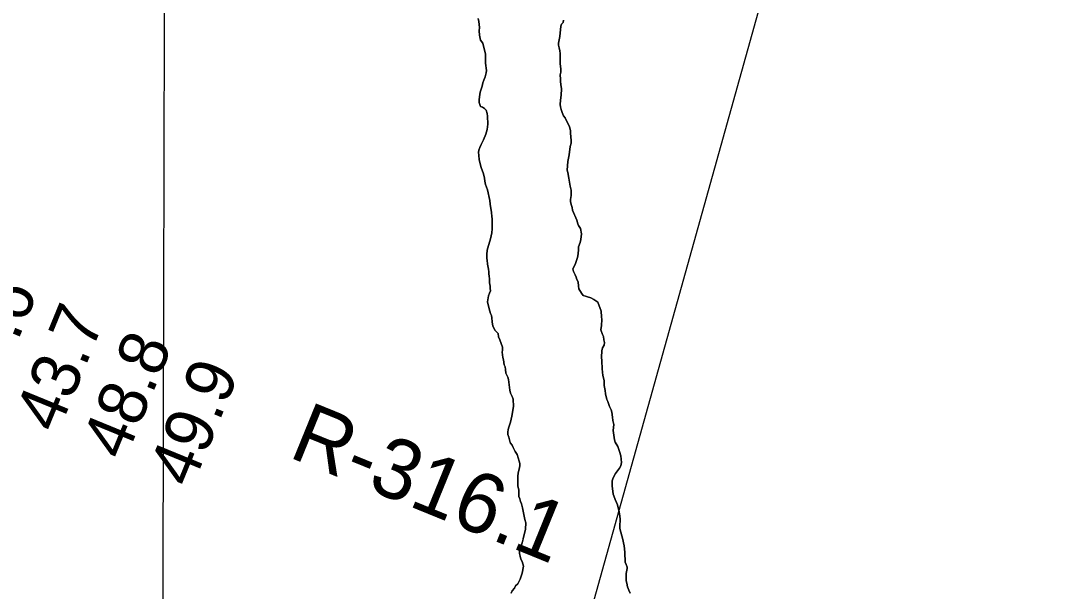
# Model space of a CAD drawing. Extents: x 3172231 to 3210228, y 940198 to 965780.
# Drawn here: x 3191967 to 3193394, y 955772 to 956562 of the extents above; entities that cross this region are included whole.
import ezdxf

# ---------------------------------------------------------------- set-up
doc = ezdxf.new("R2010")
doc.units = 0
for name, color, linetype in [('V-GRID-MAJR', 7, 'Continuous'), ('V-RIVR-RANG', 7, 'Continuous'), ('V-RIVR-RANG-IDEN', 7, 'Continuous'), ('V-SITE-VEGE', 7, 'Continuous'), ('V-TOPO-BNDY', 7, 'Continuous'), ('V-TOPO-SHOR', 7, 'Continuous')]:
    doc.layers.add(name, color=color, linetype=linetype)

msp = doc.modelspace()

# ---------------------------------------------------------------- linework, layer by layer
at = {"layer": 'V-GRID-MAJR'}
msp.add_spline([(3192138.65, 945691.144), (3192153.634, 951750.897), (3192168.626, 957814.116), (3192183.618, 963877.385), (3192183.626, 963880.798)], degree=3, dxfattribs=at)
at = {"layer": 'V-SITE-VEGE'}
for points in [[(3192598.992, 956564.569), (3192599.834, 956560.619), (3192600.729, 956552.308), (3192600.393, 956547.549), (3192600.862, 956541.609), (3192602.535, 956534.501), (3192605.357, 956530.571), (3192609.117, 956515.164), (3192609.267, 956502.882), (3192610.584, 956492.595), (3192610.225, 956489.42), (3192608.71, 956483.854), (3192606.789, 956479.076), (3192605.644, 956475.496), (3192604.509, 956471.121), (3192601.839, 956462.767), (3192600.735, 956456.017), (3192600.387, 956452.05), (3192600.432, 956448.485), (3192602.482, 956442.961), (3192605.271, 956441.808), (3192608.062, 956440.258), (3192610.072, 956437.905)], [(3192712.316, 956508.456), (3192712.664, 956512.423), (3192712.619, 956515.989), (3192712.175, 956519.948), (3192710.936, 956523.892), (3192710.1, 956527.449), (3192710.061, 956530.62), (3192711.929, 956539.756), (3192713.336, 956554.039), (3192714.491, 956556.826), (3192716.443, 956559.228), (3192717.194, 956562.409)], [(3192796.556, 955946.022), (3192797.291, 955950.788), (3192796.384, 955959.889), (3192794.727, 955965.812), (3192792.266, 955972.519), (3192788.622, 955978.815), (3192787.791, 955981.975), (3192785.647, 955995.025), (3192786.392, 955998.996), (3192786.738, 956002.963), (3192785.481, 956008.492), (3192784.629, 956013.24), (3192783.748, 956020.361), (3192782.917, 956023.521), (3192780.877, 956028.249), (3192778.415, 956034.957), (3192777.192, 956037.715), (3192775.114, 956045.614), (3192774.663, 956049.966), (3192773.387, 956057.083), (3192773.297, 956064.216), (3192771.63, 956070.932), (3192770.328, 956080.029), (3192770.19, 956091.123), (3192769.732, 956096.268), (3192770.018, 956104.988), (3192771.155, 956109.363), (3192773.09, 956112.953), (3192773.84, 956116.529), (3192773.002, 956120.084), (3192772.548, 956124.833), (3192770.928, 956127.588), (3192768.867, 956133.902), (3192769.586, 956139.855), (3192769.877, 956148.18), (3192769.832, 956152.141), (3192768.941, 956160.057), (3192764.429, 956172.283), (3192761.632, 956174.231), (3192759.229, 956176.183), (3192754.847, 956178.11), (3192750.47, 956179.64), (3192747.29, 956180.393), (3192744.5, 956181.546), (3192742.088, 956184.688), (3192738.446, 956190.586), (3192737.605, 956194.539), (3192737.138, 956200.476), (3192735.512, 956203.626), (3192734.68, 956206.786), (3192733.056, 956209.936), (3192731.014, 956214.665), (3192730.174, 956218.617), (3192733.275, 956224.204), (3192736.32, 956234.147), (3192737.451, 956238.919), (3192737.768, 956245.262), (3192737.723, 956248.827), (3192740.029, 956254.799), (3192741.166, 956258.776), (3192741.862, 956266.708), (3192740.58, 956274.222), (3192737.752, 956278.546), (3192736.935, 956280.516), (3192735.684, 956285.652), (3192729.568, 956299.446), (3192729.128, 956303.007), (3192728.296, 956306.167), (3192726.652, 956310.902), (3192726.611, 956314.468), (3192727.727, 956320.028), (3192727.639, 956327.161), (3192726.382, 956332.693), (3192724.264, 956343.76), (3192722.978, 956351.672), (3192722.144, 956354.832), (3192723.187, 956366.731), (3192725.054, 956375.869), (3192726.101, 956387.372), (3192727.627, 956392.146), (3192727.582, 956395.712), (3192726.662, 956406.001), (3192726.617, 956409.569), (3192725.366, 956414.705), (3192719.267, 956427.31), (3192717.249, 956430.059), (3192715.21, 956434.788), (3192713.973, 956438.736), (3192713.135, 956442.292), (3192712.701, 956445.456), (3192713.018, 956451.8), (3192713.725, 956458.545), (3192714.411, 956467.271), (3192713.545, 956473.204), (3192713.094, 956477.558), (3192713.055, 956480.726), (3192712.586, 956486.666), (3192713.334, 956490.241), (3192713.28, 956494.597), (3192712.396, 956502.118), (3192712.316, 956508.456)], [(3192610.072, 956437.905), (3192611.716, 956433.17), (3192612.156, 956429.61), (3192612.294, 956418.516), (3192611.595, 956410.98), (3192609.693, 956404.615), (3192606.621, 956396.652), (3192603.135, 956390.268), (3192601.202, 956386.283), (3192600.063, 956382.306), (3192599.705, 956379.131), (3192600.147, 956375.57), (3192600.62, 956369.235), (3192603.131, 956358.567), (3192606.408, 956349.892), (3192607.675, 956343.566), (3192608.12, 956339.609), (3192609.367, 956334.87), (3192612.23, 956327.774), (3192615.189, 956312.751), (3192615.65, 956307.607), (3192617.375, 956296.136), (3192617.838, 956290.989), (3192618.673, 956287.434), (3192618.345, 956281.884), (3192618.448, 956273.563), (3192618.12, 956268.011), (3192616.244, 956259.665), (3192612.435, 956247.334), (3192611.679, 956244.156), (3192610.962, 956238.2), (3192611.032, 956232.656), (3192611.458, 956230.285), (3192611.923, 956224.743), (3192613.588, 956218.025), (3192613.633, 956214.46), (3192614.069, 956211.296), (3192614.108, 956208.125), (3192614.548, 956204.566), (3192614.618, 956199.02), (3192615.466, 956194.275), (3192615.509, 956191.104), (3192615.943, 956187.94), (3192614.794, 956184.756), (3192613.254, 956181.17), (3192612.169, 956172.836), (3192614.276, 956162.955), (3192616.334, 956156.641), (3192617.557, 956153.882), (3192617.991, 956150.718), (3192618.456, 956145.176), (3192619.322, 956139.243), (3192622.566, 956133.338), (3192626.58, 956129.027), (3192627.432, 956124.284), (3192629.065, 956120.344), (3192630.715, 956115.212), (3192632.759, 956110.085), (3192632.808, 956106.125), (3192632.452, 956102.948), (3192633.333, 956095.827), (3192634.164, 956092.667), (3192635.045, 956085.546), (3192636.267, 956082.788), (3192637.103, 956079.232), (3192637.566, 956074.086), (3192640.011, 956068.568), (3192641.238, 956065.415), (3192643.005, 956050.773), (3192643.851, 956046.428), (3192646.286, 956041.701), (3192647.519, 956038.149), (3192648.043, 956027.854), (3192645.83, 956014.749), (3192643.952, 956006.408), (3192641.662, 955999.244), (3192640.509, 955996.456), (3192640.161, 955992.489), (3192640.2, 955989.321), (3192641.433, 955985.772), (3192643.507, 955978.266), (3192643.913, 955977.477), (3192646.325, 955974.733), (3192647.558, 955971.184), (3192650.401, 955965.673), (3192652.826, 955961.739), (3192655.711, 955952.66), (3192656.549, 955949.105), (3192656.588, 955945.934), (3192655.85, 955941.568), (3192654.329, 955936.397), (3192653.997, 955931.242), (3192654.159, 955918.165), (3192655.42, 955912.238), (3192655.529, 955903.522), (3192656.758, 955900.366), (3192657.593, 955896.811), (3192658.82, 955893.657), (3192660.475, 955888.129), (3192663.846, 955871.924), (3192665.093, 955867.185)], [(3192809.44, 955769.849), (3192807.404, 955774.183), (3192805.762, 955778.918), (3192804.515, 955783.657), (3192803.677, 955787.212), (3192803.638, 955790.382), (3192803.95, 955797.122), (3192805.051, 955804.27), (3192805.031, 955805.853), (3192803.798, 955809.404), (3192802.17, 955812.949), (3192802.11, 955817.705), (3192801.674, 955820.869), (3192801.998, 955826.816), (3192801.097, 955835.524), (3192800.255, 955839.475), (3192799.008, 955844.216), (3192794.858, 955859.222), (3192794.82, 955862.39), (3192795.493, 955871.909), (3192795.039, 955876.659), (3192794.172, 955882.594), (3192791.676, 955892.072), (3192790.451, 955895.228), (3192788.415, 955899.561), (3192786.773, 955904.294), (3192785.548, 955907.055), (3192784.221, 955918.133), (3192784.53, 955925.27), (3192785.669, 955929.245), (3192789.163, 955935.233), (3192794.617, 955942.827), (3192796.556, 955946.022)], [(3192665.093, 955867.185), (3192664.409, 955858.46), (3192663.67, 955854.092), (3192661.396, 955845.742), (3192661.407, 955844.949), (3192659.508, 955838.187), (3192657.591, 955833.014), (3192656.457, 955828.641), (3192656.111, 955824.674), (3192656.946, 955821.119), (3192658.183, 955817.17), (3192659.813, 955813.625), (3192660.645, 955810.465), (3192661.874, 955807.309), (3192660.01, 955797.778), (3192658.478, 955793.399), (3192657.339, 955789.422), (3192653.852, 955783.038), (3192650.714, 955780.226), (3192649.176, 955776.64), (3192646.051, 955773.036), (3192644.505, 955769.847)]]:
    msp.add_lwpolyline(points, dxfattribs=at)
at = {"layer": 'V-TOPO-BNDY'}
msp.add_line((3193394.322, 958036.488), (3192713.053, 955595.491), dxfattribs=at)
at = {"layer": 'V-TOPO-SHOR'}
for points in [[(3192610.072, 956437.905), (3192608.062, 956440.258), (3192605.269, 956441.808), (3192602.482, 956442.961), (3192600.432, 956448.485), (3192600.387, 956452.05), (3192600.735, 956456.017), (3192601.839, 956462.767), (3192604.509, 956471.121), (3192605.644, 956475.496), (3192606.789, 956479.076), (3192608.71, 956483.854), (3192610.225, 956489.42), (3192610.584, 956492.595), (3192609.267, 956502.882), (3192609.115, 956515.164), (3192605.357, 956530.571), (3192602.535, 956534.499), (3192600.862, 956541.609), (3192600.393, 956547.549), (3192600.729, 956552.308), (3192599.834, 956560.619), (3192598.992, 956564.569)], [(3192717.194, 956562.409), (3192716.443, 956559.228), (3192714.491, 956556.826), (3192713.336, 956554.039), (3192711.929, 956539.756), (3192710.061, 956530.62), (3192710.1, 956527.449), (3192710.936, 956523.892), (3192712.175, 956519.946), (3192712.619, 956515.989), (3192712.664, 956512.423), (3192712.316, 956508.456), (3192712.396, 956502.118), (3192713.28, 956494.6), (3192713.334, 956490.241), (3192712.586, 956486.666), (3192713.055, 956480.726), (3192713.094, 956477.558), (3192713.545, 956473.204), (3192714.413, 956467.271), (3192713.727, 956458.545), (3192713.018, 956451.8), (3192712.701, 956445.456), (3192713.135, 956442.292), (3192713.973, 956438.736), (3192715.21, 956434.788), (3192717.249, 956430.059), (3192719.267, 956427.31), (3192725.366, 956414.705), (3192726.617, 956409.569), (3192726.662, 956406.003), (3192727.582, 956395.712), (3192727.627, 956392.146), (3192726.101, 956387.372), (3192725.054, 956375.869), (3192723.187, 956366.731), (3192722.144, 956354.83), (3192722.978, 956351.672), (3192724.264, 956343.76), (3192726.382, 956332.693), (3192727.639, 956327.161), (3192727.727, 956320.028), (3192726.609, 956314.468), (3192726.652, 956310.902), (3192728.296, 956306.167), (3192729.128, 956303.007), (3192729.568, 956299.446), (3192735.684, 956285.652), (3192736.935, 956280.518), (3192737.752, 956278.546), (3192740.58, 956274.222), (3192741.862, 956266.71), (3192741.166, 956258.776), (3192740.027, 956254.799), (3192737.723, 956248.827), (3192737.768, 956245.262), (3192737.451, 956238.917), (3192736.32, 956234.147), (3192733.275, 956224.204), (3192730.174, 956218.617), (3192731.014, 956214.665), (3192733.056, 956209.936), (3192734.68, 956206.786), (3192735.512, 956203.626), (3192737.136, 956200.476), (3192737.605, 956194.539), (3192738.446, 956190.586), (3192742.086, 956184.688), (3192744.502, 956181.546), (3192747.29, 956180.393), (3192750.47, 956179.64), (3192754.847, 956178.11), (3192759.229, 956176.183), (3192761.632, 956174.231), (3192764.429, 956172.283), (3192768.941, 956160.057), (3192769.832, 956152.141), (3192769.879, 956148.18), (3192769.586, 956139.855), (3192768.867, 956133.902), (3192770.928, 956127.588), (3192772.548, 956124.833), (3192773.002, 956120.084), (3192773.84, 956116.529), (3192773.09, 956112.953), (3192771.155, 956109.363), (3192770.018, 956104.988), (3192769.732, 956096.268), (3192770.19, 956091.123), (3192770.328, 956080.029), (3192771.63, 956070.932), (3192773.297, 956064.216), (3192773.387, 956057.083), (3192774.663, 956049.966), (3192775.114, 956045.614), (3192777.192, 956037.715), (3192778.415, 956034.957), (3192780.877, 956028.249)], [(3192663.846, 955871.924), (3192660.475, 955888.129), (3192658.82, 955893.657), (3192657.593, 955896.811), (3192656.758, 955900.366), (3192655.529, 955903.522), (3192655.42, 955912.238), (3192654.159, 955918.165), (3192653.997, 955931.242), (3192654.329, 955936.397), (3192655.85, 955941.568), (3192656.588, 955945.934), (3192656.549, 955949.105), (3192655.711, 955952.66), (3192652.826, 955961.739), (3192650.401, 955965.671), (3192647.558, 955971.184), (3192646.325, 955974.733), (3192643.913, 955977.477), (3192643.507, 955978.266), (3192641.433, 955985.77), (3192640.2, 955989.319), (3192640.161, 955992.489), (3192640.509, 955996.456), (3192641.662, 955999.244), (3192643.952, 956006.405), (3192645.83, 956014.749), (3192647.673, 956025.868), (3192648.043, 956027.854), (3192647.519, 956038.149), (3192646.286, 956041.701), (3192643.851, 956046.425), (3192643.005, 956050.773), (3192641.238, 956065.415), (3192640.009, 956068.568), (3192637.564, 956074.086), (3192637.103, 956079.232), (3192636.267, 956082.788), (3192635.045, 956085.546), (3192634.164, 956092.667), (3192633.333, 956095.827), (3192632.452, 956102.948), (3192632.808, 956106.125), (3192632.759, 956110.085), (3192630.715, 956115.212), (3192629.067, 956120.344), (3192627.432, 956124.284), (3192626.58, 956129.029), (3192622.564, 956133.338), (3192619.322, 956139.243), (3192618.456, 956145.176), (3192617.991, 956150.718), (3192617.555, 956153.882), (3192616.332, 956156.641), (3192614.274, 956162.955), (3192612.169, 956172.834), (3192613.254, 956181.17), (3192614.794, 956184.756), (3192615.943, 956187.94), (3192615.509, 956191.104), (3192615.468, 956194.275), (3192614.618, 956199.02), (3192614.548, 956204.566), (3192614.108, 956208.125), (3192614.069, 956211.296), (3192613.633, 956214.46), (3192613.59, 956218.025), (3192611.923, 956224.743), (3192611.458, 956230.285), (3192611.032, 956232.656), (3192610.962, 956238.202), (3192611.681, 956244.156), (3192612.435, 956247.334), (3192616.244, 956259.665), (3192618.122, 956268.011), (3192618.45, 956273.563), (3192618.345, 956281.884), (3192618.673, 956287.434), (3192617.838, 956290.989), (3192617.377, 956296.136), (3192615.65, 956307.607), (3192615.189, 956312.751), (3192612.23, 956327.774), (3192609.367, 956334.87), (3192608.12, 956339.609), (3192607.675, 956343.566), (3192606.408, 956349.892), (3192603.131, 956358.567), (3192600.62, 956369.235), (3192600.147, 956375.57), (3192599.705, 956379.131), (3192600.063, 956382.306), (3192601.202, 956386.283), (3192603.135, 956390.268), (3192606.621, 956396.652), (3192609.693, 956404.615), (3192611.595, 956410.98), (3192612.294, 956418.516), (3192612.156, 956429.61), (3192611.716, 956433.17), (3192610.072, 956437.905)], [(3192780.877, 956028.249), (3192782.917, 956023.521), (3192783.748, 956020.361), (3192784.629, 956013.24), (3192785.481, 956008.494), (3192786.738, 956002.963), (3192786.392, 955998.996), (3192785.647, 955995.025), (3192787.791, 955981.975), (3192788.622, 955978.815), (3192792.266, 955972.519), (3192794.727, 955965.812), (3192796.384, 955959.889), (3192797.291, 955950.788), (3192796.556, 955946.022), (3192794.617, 955942.829), (3192789.163, 955935.233), (3192785.669, 955929.245), (3192784.53, 955925.27), (3192784.223, 955918.133), (3192785.548, 955907.055), (3192786.773, 955904.294), (3192788.415, 955899.559), (3192790.451, 955895.228), (3192791.678, 955892.072), (3192794.172, 955882.594), (3192795.039, 955876.659), (3192795.495, 955871.909), (3192794.82, 955862.39), (3192794.858, 955859.222), (3192799.008, 955844.216), (3192800.255, 955839.475), (3192801.097, 955835.524), (3192801.998, 955826.816), (3192801.674, 955820.869), (3192802.11, 955817.705), (3192802.17, 955812.949), (3192803.798, 955809.404), (3192805.031, 955805.853), (3192805.051, 955804.27), (3192803.95, 955797.122), (3192803.638, 955790.382), (3192803.677, 955787.212), (3192804.515, 955783.657), (3192805.762, 955778.918), (3192807.404, 955774.183), (3192809.44, 955769.849)], [(3192644.505, 955769.847), (3192646.051, 955773.036), (3192649.176, 955776.64), (3192650.716, 955780.226), (3192653.852, 955783.038), (3192657.339, 955789.422), (3192658.478, 955793.399), (3192660.01, 955797.778), (3192661.874, 955807.309), (3192660.645, 955810.465), (3192659.813, 955813.625), (3192658.183, 955817.17), (3192656.946, 955821.119), (3192656.111, 955824.674), (3192656.457, 955828.641), (3192657.591, 955833.014), (3192659.508, 955838.189), (3192660.649, 955842.166), (3192661.407, 955844.949), (3192661.396, 955845.742), (3192663.67, 955854.092), (3192664.409, 955858.46), (3192665.093, 955867.185), (3192663.846, 955871.924)]]:
    msp.add_lwpolyline(points, dxfattribs=at)

# ---------------------------------------------------------------- texts
at = {"layer": 'V-RIVR-RANG'}
for s, p in [('50.6', (3191924.514, 956025.116)), ('43.7', (3192017.834, 955989.117)), ('48.8', (3192110.452, 955951.41)), ('49.9', (3192202.971, 955913.459))]:
    msp.add_text(s, height=67, rotation=67.708326, dxfattribs=at).set_placement(p)
at = {"layer": 'V-RIVR-RANG-IDEN'}
msp.add_text('R-316.1', height=82.9998, rotation=337.847808, dxfattribs=at).set_placement((3192335.127, 955958.862))

doc.saveas('drawing.dxf')
